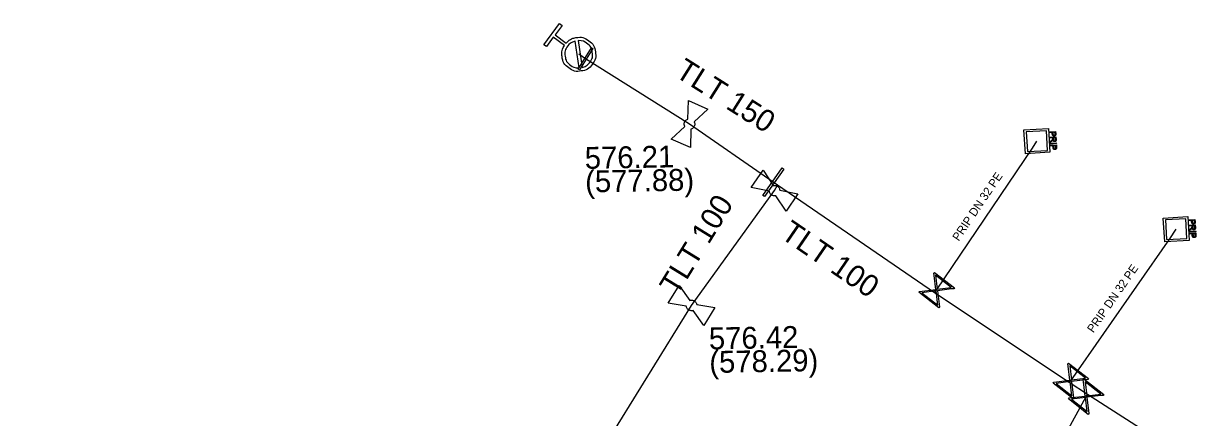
# Model space of a CAD drawing. Extents: x -643544 to -637295, y -1119190 to -1111715.
# Drawn here: x -642075.8 to -642005.6, y -1113468.2 to -1113444.8 of the extents above; entities that cross this region are included whole.
import ezdxf

# ---------------------------------------------------------------- set-up
doc = ezdxf.new("R2010")
doc.units = 0
for name, color, linetype in [('Default', 7, 'Continuous'), ('VP Hydrant', 7, 'Continuous'), ('VP Lomový bod', 7, 'Continuous'), ('VP Lomový bod - popis', 7, 'Continuous'), ('VP Popis přípojky', 7, 'Continuous'), ('VP Přípojka', 7, 'Continuous'), ('VP Řad', 7, 'Continuous'), ('VP Řad - popis', 7, 'Continuous'), ('VP Šachta', 7, 'Continuous'), ('VP Šoupě', 7, 'Continuous')]:
    doc.layers.add(name, color=color, linetype=linetype)

msp = doc.modelspace()

# ---------------------------------------------------------------- linework, layer by layer
at = {"layer": 'Default'}
for points in [[(-642043.544, -1113446.002), (-642043.306, -1113445.731), (-642042.944, -1113445.679), (-642042.535, -1113445.621), (-642042.202, -1113445.869), (-642041.869, -1113446.116), (-642041.81, -1113446.525), (-642041.751, -1113446.935), (-642041.999, -1113447.268), (-642042.245, -1113447.599), (-642042.654, -1113447.66), (-642043.063, -1113447.721), (-642043.395, -1113447.474), (-642043.729, -1113447.225), (-642043.79, -1113446.817), (-642043.847, -1113446.454), (-642043.654, -1113446.149)], [(-642043.008, -1113445.883), (-642043.28, -1113445.95), (-642043.455, -1113446.185), (-642043.656, -1113446.457), (-642043.608, -1113446.789), (-642043.559, -1113447.121), (-642043.288, -1113447.322), (-642043.053, -1113447.497), (-642042.773, -1113447.484)], [(-642042.592, -1113447.457), (-642042.323, -1113447.387), (-642042.151, -1113447.155), (-642041.95, -1113446.886), (-642041.998, -1113446.553), (-642042.047, -1113446.22), (-642042.318, -1113446.018), (-642042.55, -1113445.846), (-642042.827, -1113445.856)], [(-642036.503, -1113450.953), (-642036.526, -1113450.905), (-642036.531, -1113450.851), (-642036.539, -1113450.767), (-642036.505, -1113450.692), (-642036.472, -1113450.617), (-642036.402, -1113450.566), (-642036.359, -1113450.534), (-642036.309, -1113450.519)], [(-642035.935, -1113450.687), (-642035.914, -1113450.734), (-642035.908, -1113450.787), (-642035.901, -1113450.873), (-642035.935, -1113450.948), (-642035.968, -1113451.023), (-642036.036, -1113451.072), (-642036.08, -1113451.105), (-642036.131, -1113451.12)], [(-642014.71, -1113451.794), (-642014.678, -1113451.772), (-642014.662, -1113451.757), (-642014.646, -1113451.743), (-642014.64, -1113451.732), (-642014.634, -1113451.72), (-642014.632, -1113451.709), (-642014.63, -1113451.702), (-642014.631, -1113451.683)], [(-642014.449, -1113451.384), (-642014.447, -1113451.42), (-642014.45, -1113451.439), (-642014.453, -1113451.465), (-642014.464, -1113451.484), (-642014.475, -1113451.503), (-642014.496, -1113451.515), (-642014.518, -1113451.526), (-642014.545, -1113451.528), (-642014.591, -1113451.531), (-642014.624, -1113451.504), (-642014.656, -1113451.477), (-642014.661, -1113451.401)], [(-642014.619, -1113451.399), (-642014.617, -1113451.445), (-642014.599, -1113451.463), (-642014.58, -1113451.481), (-642014.549, -1113451.479), (-642014.527, -1113451.478), (-642014.512, -1113451.466), (-642014.496, -1113451.454), (-642014.493, -1113451.436), (-642014.49, -1113451.423), (-642014.492, -1113451.39)], [(-642014.429, -1113451.728), (-642014.426, -1113451.775), (-642014.435, -1113451.801), (-642014.443, -1113451.826), (-642014.466, -1113451.843), (-642014.49, -1113451.859), (-642014.519, -1113451.86), (-642014.558, -1113451.863), (-642014.585, -1113451.84), (-642014.612, -1113451.817), (-642014.622, -1113451.766), (-642014.631, -1113451.785), (-642014.639, -1113451.795), (-642014.656, -1113451.817), (-642014.684, -1113451.837)], [(-642014.404, -1113452.185), (-642014.401, -1113452.22), (-642014.404, -1113452.24), (-642014.407, -1113452.266), (-642014.418, -1113452.285), (-642014.43, -1113452.304), (-642014.451, -1113452.315), (-642014.472, -1113452.327), (-642014.499, -1113452.329), (-642014.545, -1113452.331), (-642014.578, -1113452.305), (-642014.611, -1113452.278), (-642014.615, -1113452.202)], [(-642014.588, -1113451.727), (-642014.586, -1113451.76), (-642014.578, -1113451.778), (-642014.571, -1113451.796), (-642014.555, -1113451.804), (-642014.54, -1113451.813), (-642014.522, -1113451.812), (-642014.498, -1113451.81), (-642014.482, -1113451.791), (-642014.467, -1113451.772), (-642014.469, -1113451.731)], [(-642014.574, -1113452.2), (-642014.571, -1113452.246), (-642014.553, -1113452.264), (-642014.535, -1113452.282), (-642014.503, -1113452.28), (-642014.481, -1113452.279), (-642014.466, -1113452.267), (-642014.451, -1113452.255), (-642014.447, -1113452.236), (-642014.444, -1113452.224), (-642014.446, -1113452.191)], [(-642031.242, -1113454.468), (-642031.191, -1113454.454), (-642031.136, -1113454.459), (-642031.053, -1113454.465), (-642030.985, -1113454.511), (-642030.917, -1113454.557), (-642030.878, -1113454.635), (-642030.854, -1113454.682), (-642030.849, -1113454.735)], [(-642031.078, -1113455.073), (-642031.128, -1113455.086), (-642031.181, -1113455.083), (-642031.267, -1113455.075), (-642031.335, -1113455.029), (-642031.403, -1113454.983), (-642031.44, -1113454.908), (-642031.465, -1113454.859), (-642031.47, -1113454.806)], [(-642006.169, -1113456.614), (-642006.167, -1113456.65), (-642006.17, -1113456.669), (-642006.173, -1113456.695), (-642006.184, -1113456.714), (-642006.195, -1113456.733), (-642006.216, -1113456.745), (-642006.238, -1113456.756), (-642006.265, -1113456.758), (-642006.311, -1113456.761), (-642006.344, -1113456.734), (-642006.376, -1113456.707), (-642006.381, -1113456.631)], [(-642006.43, -1113457.024), (-642006.398, -1113457.002), (-642006.382, -1113456.987), (-642006.366, -1113456.973), (-642006.36, -1113456.962), (-642006.354, -1113456.95), (-642006.352, -1113456.939), (-642006.35, -1113456.932), (-642006.351, -1113456.913)], [(-642006.149, -1113456.958), (-642006.146, -1113457.005), (-642006.155, -1113457.031), (-642006.163, -1113457.056), (-642006.186, -1113457.073), (-642006.21, -1113457.089), (-642006.239, -1113457.09), (-642006.278, -1113457.093), (-642006.305, -1113457.07), (-642006.332, -1113457.047), (-642006.342, -1113456.996), (-642006.351, -1113457.015), (-642006.359, -1113457.025), (-642006.376, -1113457.047), (-642006.404, -1113457.067)], [(-642006.339, -1113456.629), (-642006.337, -1113456.675), (-642006.319, -1113456.693), (-642006.3, -1113456.711), (-642006.269, -1113456.709), (-642006.247, -1113456.708), (-642006.232, -1113456.696), (-642006.216, -1113456.684), (-642006.213, -1113456.666), (-642006.21, -1113456.653), (-642006.212, -1113456.62)], [(-642006.308, -1113456.957), (-642006.306, -1113456.99), (-642006.298, -1113457.008), (-642006.291, -1113457.026), (-642006.275, -1113457.034), (-642006.26, -1113457.043), (-642006.242, -1113457.042), (-642006.218, -1113457.04), (-642006.202, -1113457.021), (-642006.187, -1113457.002), (-642006.189, -1113456.961)], [(-642006.124, -1113457.415), (-642006.121, -1113457.45), (-642006.124, -1113457.47), (-642006.127, -1113457.496), (-642006.138, -1113457.515), (-642006.15, -1113457.534), (-642006.171, -1113457.545), (-642006.192, -1113457.557), (-642006.219, -1113457.559), (-642006.265, -1113457.561), (-642006.298, -1113457.535), (-642006.331, -1113457.508), (-642006.335, -1113457.432)], [(-642006.294, -1113457.43), (-642006.291, -1113457.476), (-642006.273, -1113457.494), (-642006.255, -1113457.512), (-642006.223, -1113457.51), (-642006.201, -1113457.509), (-642006.186, -1113457.497), (-642006.171, -1113457.485), (-642006.167, -1113457.466), (-642006.164, -1113457.454), (-642006.166, -1113457.421)], [(-642036.193, -1113461.292), (-642036.143, -1113461.276), (-642036.088, -1113461.278), (-642036.004, -1113461.282), (-642035.935, -1113461.325), (-642035.865, -1113461.368), (-642035.824, -1113461.444), (-642035.798, -1113461.491), (-642035.79, -1113461.543)], [(-642036.007, -1113461.89), (-642036.056, -1113461.905), (-642036.11, -1113461.903), (-642036.196, -1113461.898), (-642036.265, -1113461.855), (-642036.335, -1113461.812), (-642036.375, -1113461.738), (-642036.401, -1113461.69), (-642036.409, -1113461.638)]]:
    msp.add_open_spline(points, degree=3, dxfattribs=at)
at = {"layer": 'VP Hydrant'}
for points in [[(-642043.654, -1113446.149), (-642044.312, -1113445.66), (-642044.724, -1113446.213), (-642044.871, -1113446.103), (-642043.938, -1113444.849), (-642043.791, -1113444.959), (-642044.203, -1113445.512), (-642043.544, -1113446.002)], [(-642042.773, -1113447.484), (-642043.008, -1113445.883)], [(-642042.827, -1113445.856), (-642042.592, -1113447.457)]]:
    msp.add_lwpolyline(points, dxfattribs=at)
at = {"layer": 'VP Lomový bod'}
for points in [[(-642036.309, -1113450.519), (-642036.279, -1113449.424)], [(-642036.279, -1113449.424), (-642035.138, -1113449.935), (-642035.935, -1113450.687)], [(-642036.131, -1113451.12), (-642036.161, -1113452.216), (-642037.302, -1113451.705), (-642036.503, -1113450.953)], [(-642031.47, -1113454.806), (-642032.546, -1113454.587), (-642031.845, -1113453.552), (-642031.242, -1113454.468)], [(-642029.774, -1113454.953), (-642030.475, -1113455.988), (-642031.078, -1113455.073)], [(-642030.849, -1113454.735), (-642029.774, -1113454.953)], [(-642036.409, -1113461.638), (-642037.491, -1113461.459), (-642036.83, -1113460.398), (-642036.193, -1113461.292)], [(-642034.709, -1113461.721), (-642035.37, -1113462.782), (-642036.007, -1113461.89)], [(-642035.79, -1113461.543), (-642034.709, -1113461.721)]]:
    msp.add_lwpolyline(points, dxfattribs=at)
at = {"layer": 'VP Přípojka'}
for points in [[(-642021.65, -1113460.85), (-642021.53, -1113460.68), (-642015.84, -1113452.24), (-642015.57, -1113451.83)], [(-642013.65, -1113466.16), (-642013.56, -1113466.07), (-642007.68, -1113457.63), (-642007.29, -1113457.06)], [(-642014.4, -1113470.05), (-642013.94, -1113469.36), (-642012.65, -1113467.01), (-642012.57, -1113466.89)]]:
    msp.add_lwpolyline(points, dxfattribs=at)
at = {"layer": 'VP Řad'}
for points in [[(-642030.99, -1113454.44), (-642031.24, -1113454.27), (-642036.22, -1113450.82), (-642042.39, -1113446.94), (-642042.8, -1113446.67)], [(-642075.79, -1113526.49), (-642072.18, -1113520.86), (-642065.91, -1113510.69), (-642050.34, -1113484.97), (-642044.33, -1113475.07), (-642041.28, -1113470), (-642036.1, -1113461.59), (-642031.16, -1113454.77), (-642030.99, -1113454.44)], [(-642005.56, -1113471.37), (-642012.57, -1113466.89), (-642013.65, -1113466.16), (-642021.65, -1113460.85), (-642030.99, -1113454.44)]]:
    msp.add_lwpolyline(points, dxfattribs=at)
at = {"layer": 'VP Šachta'}
for points in [[(-642014.807, -1113452.493), (-642016.256, -1113452.578), (-642016.339, -1113451.167), (-642014.89, -1113451.082), (-642014.807, -1113452.493)], [(-642015.006, -1113451.21), (-642016.209, -1113451.28), (-642016.14, -1113452.45), (-642014.937, -1113452.38), (-642015.006, -1113451.21)], [(-642014.815, -1113451.271), (-642014.457, -1113451.25), (-642014.449, -1113451.384)], [(-642014.661, -1113451.401), (-642014.666, -1113451.309), (-642014.812, -1113451.317), (-642014.815, -1113451.271)], [(-642014.797, -1113451.59), (-642014.438, -1113451.569), (-642014.429, -1113451.728)], [(-642014.631, -1113451.683), (-642014.634, -1113451.629), (-642014.794, -1113451.638), (-642014.797, -1113451.59)], [(-642014.492, -1113451.39), (-642014.497, -1113451.299), (-642014.625, -1113451.306)], [(-642014.625, -1113451.306), (-642014.619, -1113451.399)], [(-642014.469, -1113451.731), (-642014.476, -1113451.619), (-642014.594, -1113451.626)], [(-642014.594, -1113451.626), (-642014.588, -1113451.727)], [(-642014.684, -1113451.837), (-642014.778, -1113451.905), (-642014.782, -1113451.845), (-642014.71, -1113451.794)], [(-642014.777, -1113451.954), (-642014.418, -1113451.933), (-642014.416, -1113451.979), (-642014.774, -1113452), (-642014.777, -1113451.954)], [(-642014.77, -1113452.072), (-642014.411, -1113452.051), (-642014.404, -1113452.185)], [(-642014.615, -1113452.202), (-642014.621, -1113452.11), (-642014.767, -1113452.118), (-642014.77, -1113452.072)], [(-642014.446, -1113452.191), (-642014.451, -1113452.1), (-642014.579, -1113452.107)], [(-642014.579, -1113452.107), (-642014.574, -1113452.2)], [(-642006.527, -1113457.723), (-642007.976, -1113457.808), (-642008.059, -1113456.397), (-642006.61, -1113456.312), (-642006.527, -1113457.723)], [(-642006.726, -1113456.44), (-642007.929, -1113456.51), (-642007.86, -1113457.68), (-642006.657, -1113457.61), (-642006.726, -1113456.44)], [(-642006.535, -1113456.501), (-642006.177, -1113456.48), (-642006.169, -1113456.614)], [(-642006.381, -1113456.631), (-642006.386, -1113456.539), (-642006.532, -1113456.547), (-642006.535, -1113456.501)], [(-642006.212, -1113456.62), (-642006.217, -1113456.529), (-642006.345, -1113456.536)], [(-642006.345, -1113456.536), (-642006.339, -1113456.629)], [(-642006.517, -1113456.82), (-642006.158, -1113456.799), (-642006.149, -1113456.958)], [(-642006.351, -1113456.913), (-642006.354, -1113456.859), (-642006.514, -1113456.868), (-642006.517, -1113456.82)], [(-642006.404, -1113457.067), (-642006.498, -1113457.135), (-642006.502, -1113457.075), (-642006.43, -1113457.024)], [(-642006.497, -1113457.184), (-642006.138, -1113457.163), (-642006.136, -1113457.209), (-642006.494, -1113457.23), (-642006.497, -1113457.184)], [(-642006.49, -1113457.302), (-642006.131, -1113457.281), (-642006.124, -1113457.415)], [(-642006.335, -1113457.432), (-642006.341, -1113457.34), (-642006.487, -1113457.348), (-642006.49, -1113457.302)], [(-642006.189, -1113456.961), (-642006.196, -1113456.849), (-642006.314, -1113456.856)], [(-642006.314, -1113456.856), (-642006.308, -1113456.957)], [(-642006.166, -1113457.421), (-642006.171, -1113457.33), (-642006.299, -1113457.337)], [(-642006.299, -1113457.337), (-642006.294, -1113457.43)]]:
    msp.add_lwpolyline(points, dxfattribs=at)
at = {"layer": 'VP Šoupě'}
for points in [[(-642042.826, -1113447.552), (-642042.033, -1113446.279), (-642041.954, -1113446.328), (-642042.747, -1113447.601), (-642042.826, -1113447.552)], [(-642031.868, -1113455.051), (-642030.714, -1113453.417), (-642030.612, -1113453.489), (-642031.766, -1113455.123), (-642031.868, -1113455.051)], [(-642021.659, -1113459.627), (-642020.477, -1113460.551), (-642020.518, -1113460.603), (-642020.646, -1113460.614), (-642021.479, -1113460.718), (-642021.36, -1113461.681), (-642021.401, -1113461.733), (-642022.583, -1113460.809), (-642022.542, -1113460.757), (-642021.578, -1113460.641), (-642021.681, -1113459.807), (-642021.7, -1113459.679), (-642021.659, -1113459.627)], [(-642021.593, -1113459.798), (-642021.49, -1113460.63), (-642020.66, -1113460.527), (-642021.593, -1113459.798)], [(-642021.463, -1113461.565), (-642021.567, -1113460.728), (-642022.402, -1113460.832), (-642021.463, -1113461.565)], [(-642013.689, -1113465.017), (-642012.507, -1113465.941), (-642012.548, -1113465.993), (-642012.676, -1113466.004), (-642013.509, -1113466.108), (-642013.39, -1113467.071), (-642013.431, -1113467.123), (-642014.613, -1113466.199), (-642014.572, -1113466.147), (-642013.608, -1113466.031), (-642013.711, -1113465.197), (-642013.73, -1113465.069), (-642013.689, -1113465.017)], [(-642013.623, -1113465.188), (-642013.52, -1113466.02), (-642012.69, -1113465.917), (-642013.623, -1113465.188)], [(-642013.493, -1113466.955), (-642013.597, -1113466.118), (-642014.432, -1113466.222), (-642013.493, -1113466.955)], [(-642012.779, -1113465.957), (-642011.597, -1113466.881), (-642011.638, -1113466.933), (-642011.766, -1113466.944), (-642012.599, -1113467.048), (-642012.48, -1113468.011), (-642012.521, -1113468.063), (-642013.703, -1113467.139), (-642013.662, -1113467.087), (-642012.698, -1113466.971), (-642012.801, -1113466.137), (-642012.82, -1113466.009), (-642012.779, -1113465.957)], [(-642012.713, -1113466.128), (-642012.61, -1113466.96), (-642011.78, -1113466.857), (-642012.713, -1113466.128)], [(-642012.583, -1113467.895), (-642012.687, -1113467.058), (-642013.522, -1113467.162), (-642012.583, -1113467.895)]]:
    msp.add_lwpolyline(points, dxfattribs=at)

# ---------------------------------------------------------------- texts
at = {"layer": 'VP Lomový bod - popis'}
for s, p in [('576.21', (-642042.432, -1113453.479)), ('(577.88)', (-642042.408, -1113454.879)), ('576.42', (-642035.055, -1113464.204)), ('(578.29)', (-642035.031, -1113465.604))]:
    msp.add_text(s, height=1.3, rotation=1, dxfattribs=at).set_placement(p)
at = {"layer": 'VP Popis přípojky'}
for rotation, p in [(56.01331, (-642020.221, -1113457.806)), (55.13575, (-642012.22, -1113463.253))]:
    msp.add_text('PRIP DN 32 PE', height=0.5, rotation=rotation, dxfattribs=at).set_placement(p)
at = {"layer": 'VP Řad - popis'}
for s, rotation, p in [('TLT 150', 327.8363, (-642037.147, -1113447.947)), ('TLT 100', 58.3697, (-642036.961, -1113461.055)), ('TLT 100', 325.53837, (-642030.873, -1113457.534))]:
    msp.add_text(s, height=1.3, rotation=rotation, dxfattribs=at).set_placement(p)

doc.saveas('drawing.dxf')
